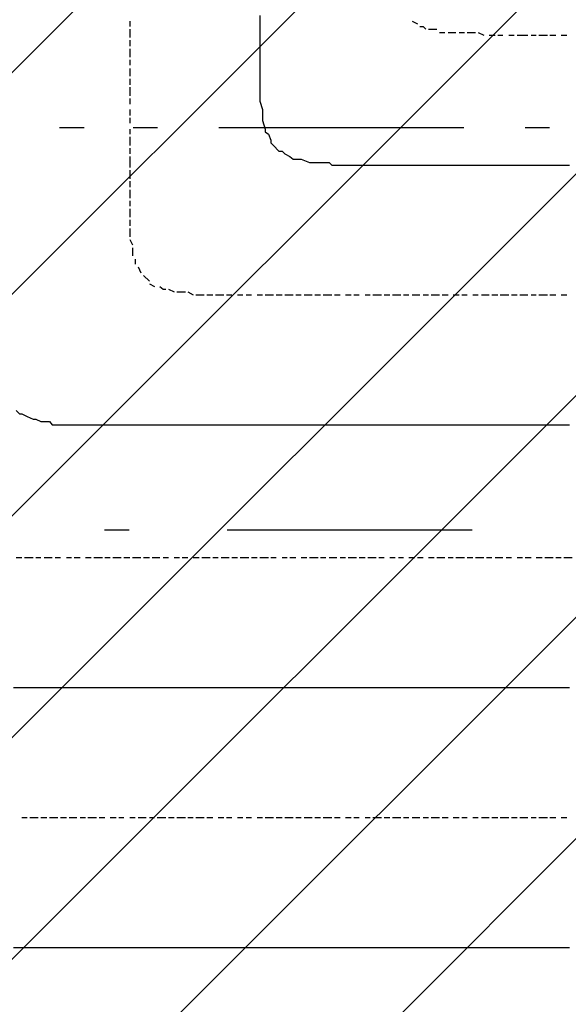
# Model space of a CAD drawing. Extents: x 997 to 109698, y 921 to 94021.
# Tile 426 of 656: x 23244 to 24084, y 38003 to 39511. Entities that reach past the tile are written whole.
import ezdxf

# ---------------------------------------------------------------- set-up
doc = ezdxf.new("R2010")
doc.units = 0
doc.header["$MEASUREMENT"] = 0
for name, color, linetype in [('12', 7, 'CONTINUOUS'), ('28', 7, 'CONTINUOUS'), ('40', 7, 'CONTINUOUS')]:
    doc.layers.add(name, color=color, linetype=linetype)

msp = doc.modelspace()

# ---------------------------------------------------------------- linework, layer by layer
at = {"layer": '12', "color": 5}
for p, q in [((23611.630503, 39517.563401), (23611.630503, 39508.563401)), ((23611.630503, 39508.563401), (23611.630503, 39496.563401)), ((23611.630503, 39496.563401), (23611.630503, 39487.563401)), ((23611.630503, 39487.563401), (23611.630503, 39483.563401)), ((23611.630503, 39483.563401), (23611.630503, 39475.563401)), ((23611.630503, 39475.563401), (23611.630503, 39462.563401)), ((23611.630503, 39462.563401), (23611.630503, 39453.563401)), ((23611.630503, 39453.563401), (23611.630503, 39445.563401)), ((23611.630503, 39445.563401), (23611.630503, 39432.563401)), ((23611.630503, 39432.563401), (23611.630503, 39424.563401)), ((23611.630503, 39424.563401), (23611.630503, 39415.563401)), ((23611.630503, 39415.563401), (23611.630503, 39403.563401)), ((23611.630503, 39403.563401), (23611.630503, 39394.563401)), ((23611.630503, 39394.563401), (23611.630503, 39386.563401)), ((23611.630503, 39386.563401), (23615.630503, 39373.563401)), ((23615.630503, 39373.563401), (23615.630503, 39364.563401)), ((23615.630503, 39364.563401), (23615.630503, 39356.563401)), ((23615.630503, 39356.563401), (23619.630503, 39343.563401)), ((23624.630503, 39335.563401), (23628.630503, 39326.563401)), ((23632.630503, 39318.563401), (23640.630503, 39309.563401)), ((23649.630503, 39305.563401), (23657.630503, 39301.563401)), ((23666.630503, 39297.563401), (23674.630503, 39297.563401)), ((23674.630503, 39297.563401), (23687.630503, 39292.563401)), ((23687.630503, 39292.563401), (23695.630503, 39292.563401)), ((23695.630503, 39292.563401), (23704.630503, 39292.563401)), ((23704.630503, 39292.563401), (23717.630503, 39292.563401)), ((23725.630503, 39288.563401), (23734.630503, 39288.563401)), ((23734.630503, 39288.563401), (23746.630503, 39288.563401)), ((23746.630503, 39288.563401), (23755.630503, 39288.563401)), ((23755.630503, 39288.563401), (23763.630503, 39288.563401)), ((23763.630503, 39288.563401), (23776.630503, 39288.563401)), ((23776.630503, 39288.563401), (23784.630503, 39288.563401)), ((23784.630503, 39288.563401), (23797.630503, 39288.563401)), ((23797.630503, 39288.563401), (23806.630503, 39288.563401)), ((23806.630503, 39288.563401), (23810.630503, 39288.563401)), ((23810.630503, 39288.563401), (23814.630503, 39288.563401)), ((23814.630503, 39288.563401), (23827.630503, 39288.563401)), ((23827.630503, 39288.563401), (23835.630503, 39288.563401)), ((23835.630503, 39288.563401), (23844.630503, 39288.563401)), ((23844.630503, 39288.563401), (23856.630503, 39288.563401)), ((23856.630503, 39288.563401), (23865.630503, 39288.563401)), ((23865.630503, 39288.563401), (23873.630503, 39288.563401)), ((23873.630503, 39288.563401), (23886.630503, 39288.563401)), ((23886.630503, 39288.563401), (23894.630503, 39288.563401)), ((23894.630503, 39288.563401), (23907.630503, 39288.563401)), ((23907.630503, 39288.563401), (23916.630503, 39288.563401)), ((23916.630503, 39288.563401), (23924.630503, 39288.563401)), ((23924.630503, 39288.563401), (23937.630503, 39288.563401)), ((23937.630503, 39288.563401), (23945.630503, 39288.563401)), ((23945.630503, 39288.563401), (23954.630503, 39288.563401)), ((23954.630503, 39288.563401), (23966.630503, 39288.563401)), ((23966.630503, 39288.563401), (23975.630503, 39288.563401)), ((23975.630503, 39288.563401), (23983.630503, 39288.563401)), ((23983.630503, 39288.563401), (23996.630503, 39288.563401)), ((23996.630503, 39288.563401), (24005.630503, 39288.563401)), ((24005.630503, 39288.563401), (24017.630503, 39288.563401)), ((24017.630503, 39288.563401), (24026.630503, 39288.563401)), ((24026.630503, 39288.563401), (24034.630503, 39288.563401)), ((24034.630503, 39288.563401), (24047.630503, 39288.563401)), ((24047.630503, 39288.563401), (24055.630503, 39288.563401)), ((24055.630503, 39288.563401), (24064.630503, 39288.563401)), ((24064.630503, 39288.563401), (24076.630503, 39288.563401)), ((24076.630503, 39288.563401), (24085.630503, 39288.563401)), ((23247.630503, 38907.563401), (23255.630503, 38903.563401)), ((23268.630503, 38899.563401), (23276.630503, 38895.563401)), ((23276.630503, 38895.563401), (23285.630503, 38895.563401)), ((23293.630503, 38890.563401), (23306.630503, 38890.563401)), ((23306.630503, 38890.563401), (23315.630503, 38890.563401)), ((23315.630503, 38890.563401), (23327.630503, 38890.563401)), ((23327.630503, 38890.563401), (23336.630503, 38890.563401)), ((23336.630503, 38890.563401), (23344.630503, 38890.563401)), ((23344.630503, 38890.563401), (23357.630503, 38890.563401)), ((23357.630503, 38890.563401), (23365.630503, 38890.563401)), ((23365.630503, 38890.563401), (23374.630503, 38890.563401)), ((23374.630503, 38890.563401), (23386.630503, 38890.563401)), ((23386.630503, 38890.563401), (23395.630503, 38890.563401)), ((23395.630503, 38890.563401), (23403.630503, 38890.563401)), ((23403.630503, 38890.563401), (23412.630503, 38890.563401)), ((23412.630503, 38890.563401), (23416.630503, 38890.563401)), ((23416.630503, 38890.563401), (23425.630503, 38890.563401)), ((23425.630503, 38890.563401), (23437.630503, 38890.563401)), ((23437.630503, 38890.563401), (23446.630503, 38890.563401)), ((23446.630503, 38890.563401), (23454.630503, 38890.563401)), ((23454.630503, 38890.563401), (23467.630503, 38890.563401)), ((23467.630503, 38890.563401), (23475.630503, 38890.563401)), ((23475.630503, 38890.563401), (23484.630503, 38890.563401)), ((23484.630503, 38890.563401), (23497.630503, 38890.563401)), ((23497.630503, 38890.563401), (23505.630503, 38890.563401)), ((23505.630503, 38890.563401), (23513.630503, 38890.563401)), ((23513.630503, 38890.563401), (23526.630503, 38890.563401)), ((23526.630503, 38890.563401), (23535.630503, 38890.563401)), ((23535.630503, 38890.563401), (23547.630503, 38890.563401)), ((23547.630503, 38890.563401), (23556.630503, 38890.563401)), ((23556.630503, 38890.563401), (23564.630503, 38890.563401)), ((23564.630503, 38890.563401), (23577.630503, 38890.563401)), ((23577.630503, 38890.563401), (23585.630503, 38890.563401)), ((23585.630503, 38890.563401), (23594.630503, 38890.563401)), ((23594.630503, 38890.563401), (23607.630503, 38890.563401)), ((23607.630503, 38890.563401), (23615.630503, 38890.563401)), ((23615.630503, 38890.563401), (23624.630503, 38890.563401)), ((23624.630503, 38890.563401), (23636.630503, 38890.563401)), ((23636.630503, 38890.563401), (23645.630503, 38890.563401)), ((23645.630503, 38890.563401), (23653.630503, 38890.563401)), ((23653.630503, 38890.563401), (23666.630503, 38890.563401)), ((23666.630503, 38890.563401), (23674.630503, 38890.563401)), ((23674.630503, 38890.563401), (23687.630503, 38890.563401)), ((23687.630503, 38890.563401), (23695.630503, 38890.563401)), ((23695.630503, 38890.563401), (23704.630503, 38890.563401)), ((23704.630503, 38890.563401), (23717.630503, 38890.563401)), ((23717.630503, 38890.563401), (23725.630503, 38890.563401)), ((23725.630503, 38890.563401), (23734.630503, 38890.563401)), ((23734.630503, 38890.563401), (23746.630503, 38890.563401)), ((23746.630503, 38890.563401), (23755.630503, 38890.563401)), ((23755.630503, 38890.563401), (23763.630503, 38890.563401)), ((23763.630503, 38890.563401), (23776.630503, 38890.563401)), ((23776.630503, 38890.563401), (23784.630503, 38890.563401)), ((23784.630503, 38890.563401), (23797.630503, 38890.563401)), ((23797.630503, 38890.563401), (23806.630503, 38890.563401)), ((23806.630503, 38890.563401), (23814.630503, 38890.563401)), ((23814.630503, 38890.563401), (23827.630503, 38890.563401)), ((23827.630503, 38890.563401), (23835.630503, 38890.563401)), ((23835.630503, 38890.563401), (23844.630503, 38890.563401)), ((23844.630503, 38890.563401), (23856.630503, 38890.563401)), ((23856.630503, 38890.563401), (23865.630503, 38890.563401)), ((23865.630503, 38890.563401), (23873.630503, 38890.563401)), ((23873.630503, 38890.563401), (23886.630503, 38890.563401)), ((23886.630503, 38890.563401), (23894.630503, 38890.563401)), ((23894.630503, 38890.563401), (23907.630503, 38890.563401)), ((23907.630503, 38890.563401), (23916.630503, 38890.563401)), ((23916.630503, 38890.563401), (23924.630503, 38890.563401)), ((23924.630503, 38890.563401), (23937.630503, 38890.563401)), ((23937.630503, 38890.563401), (23945.630503, 38890.563401)), ((23945.630503, 38890.563401), (23954.630503, 38890.563401)), ((23954.630503, 38890.563401), (23966.630503, 38890.563401)), ((23966.630503, 38890.563401), (23975.630503, 38890.563401)), ((23975.630503, 38890.563401), (23983.630503, 38890.563401)), ((23983.630503, 38890.563401), (23996.630503, 38890.563401)), ((23996.630503, 38890.563401), (24005.630503, 38890.563401)), ((24005.630503, 38890.563401), (24017.630503, 38890.563401)), ((24017.630503, 38890.563401), (24026.630503, 38890.563401)), ((24026.630503, 38890.563401), (24034.630503, 38890.563401)), ((24034.630503, 38890.563401), (24047.630503, 38890.563401)), ((24047.630503, 38890.563401), (24055.630503, 38890.563401)), ((24055.630503, 38890.563401), (24064.630503, 38890.563401)), ((24064.630503, 38890.563401), (24076.630503, 38890.563401)), ((24076.630503, 38890.563401), (24085.630503, 38890.563401)), ((23234.630503, 38488.563401), (23247.630503, 38488.563401)), ((23247.630503, 38488.563401), (23255.630503, 38488.563401)), ((23255.630503, 38488.563401), (23264.630503, 38488.563401)), ((23264.630503, 38488.563401), (23276.630503, 38488.563401)), ((23276.630503, 38488.563401), (23285.630503, 38488.563401)), ((23285.630503, 38488.563401), (23293.630503, 38488.563401)), ((23293.630503, 38488.563401), (23306.630503, 38488.563401)), ((23306.630503, 38488.563401), (23315.630503, 38488.563401)), ((23315.630503, 38488.563401), (23327.630503, 38488.563401)), ((23327.630503, 38488.563401), (23336.630503, 38488.563401)), ((23336.630503, 38488.563401), (23344.630503, 38488.563401)), ((23344.630503, 38488.563401), (23357.630503, 38488.563401)), ((23357.630503, 38488.563401), (23365.630503, 38488.563401)), ((23365.630503, 38488.563401), (23374.630503, 38488.563401)), ((23374.630503, 38488.563401), (23386.630503, 38488.563401)), ((23386.630503, 38488.563401), (23395.630503, 38488.563401)), ((23395.630503, 38488.563401), (23403.630503, 38488.563401)), ((23403.630503, 38488.563401), (23416.630503, 38488.563401)), ((23416.630503, 38488.563401), (23425.630503, 38488.563401)), ((23425.630503, 38488.563401), (23437.630503, 38488.563401)), ((23437.630503, 38488.563401), (23446.630503, 38488.563401)), ((23446.630503, 38488.563401), (23454.630503, 38488.563401)), ((23454.630503, 38488.563401), (23467.630503, 38488.563401)), ((23467.630503, 38488.563401), (23475.630503, 38488.563401)), ((23475.630503, 38488.563401), (23484.630503, 38488.563401)), ((23484.630503, 38488.563401), (23497.630503, 38488.563401)), ((23497.630503, 38488.563401), (23505.630503, 38488.563401)), ((23505.630503, 38488.563401), (23513.630503, 38488.563401)), ((23513.630503, 38488.563401), (23526.630503, 38488.563401)), ((23526.630503, 38488.563401), (23535.630503, 38488.563401)), ((23535.630503, 38488.563401), (23547.630503, 38488.563401)), ((23547.630503, 38488.563401), (23556.630503, 38488.563401)), ((23556.630503, 38488.563401), (23564.630503, 38488.563401)), ((23564.630503, 38488.563401), (23577.630503, 38488.563401)), ((23577.630503, 38488.563401), (23585.630503, 38488.563401)), ((23585.630503, 38488.563401), (23594.630503, 38488.563401)), ((23594.630503, 38488.563401), (23607.630503, 38488.563401)), ((23607.630503, 38488.563401), (23615.630503, 38488.563401)), ((23615.630503, 38488.563401), (23624.630503, 38488.563401)), ((23624.630503, 38488.563401), (23636.630503, 38488.563401)), ((23636.630503, 38488.563401), (23645.630503, 38488.563401)), ((23645.630503, 38488.563401), (23653.630503, 38488.563401)), ((23653.630503, 38488.563401), (23666.630503, 38488.563401)), ((23666.630503, 38488.563401), (23674.630503, 38488.563401)), ((23674.630503, 38488.563401), (23687.630503, 38488.563401)), ((23687.630503, 38488.563401), (23695.630503, 38488.563401)), ((23695.630503, 38488.563401), (23704.630503, 38488.563401)), ((23704.630503, 38488.563401), (23717.630503, 38488.563401)), ((23717.630503, 38488.563401), (23725.630503, 38488.563401)), ((23725.630503, 38488.563401), (23734.630503, 38488.563401)), ((23734.630503, 38488.563401), (23746.630503, 38488.563401)), ((23746.630503, 38488.563401), (23755.630503, 38488.563401)), ((23755.630503, 38488.563401), (23763.630503, 38488.563401)), ((23763.630503, 38488.563401), (23776.630503, 38488.563401)), ((23776.630503, 38488.563401), (23784.630503, 38488.563401)), ((23784.630503, 38488.563401), (23797.630503, 38488.563401)), ((23797.630503, 38488.563401), (23806.630503, 38488.563401)), ((23806.630503, 38488.563401), (23814.630503, 38488.563401)), ((23814.630503, 38488.563401), (23827.630503, 38488.563401)), ((23827.630503, 38488.563401), (23835.630503, 38488.563401)), ((23835.630503, 38488.563401), (23844.630503, 38488.563401)), ((23844.630503, 38488.563401), (23856.630503, 38488.563401)), ((23856.630503, 38488.563401), (23865.630503, 38488.563401)), ((23865.630503, 38488.563401), (23873.630503, 38488.563401)), ((23873.630503, 38488.563401), (23886.630503, 38488.563401)), ((23886.630503, 38488.563401), (23894.630503, 38488.563401)), ((23894.630503, 38488.563401), (23907.630503, 38488.563401)), ((23907.630503, 38488.563401), (23916.630503, 38488.563401)), ((23916.630503, 38488.563401), (23924.630503, 38488.563401)), ((23924.630503, 38488.563401), (23937.630503, 38488.563401)), ((23937.630503, 38488.563401), (23945.630503, 38488.563401)), ((23945.630503, 38488.563401), (23954.630503, 38488.563401)), ((23954.630503, 38488.563401), (23966.630503, 38488.563401)), ((23966.630503, 38488.563401), (23975.630503, 38488.563401)), ((23975.630503, 38488.563401), (23983.630503, 38488.563401)), ((23983.630503, 38488.563401), (23996.630503, 38488.563401)), ((23996.630503, 38488.563401), (24005.630503, 38488.563401)), ((24005.630503, 38488.563401), (24017.630503, 38488.563401)), ((24017.630503, 38488.563401), (24026.630503, 38488.563401)), ((24026.630503, 38488.563401), (24034.630503, 38488.563401)), ((24034.630503, 38488.563401), (24047.630503, 38488.563401)), ((24047.630503, 38488.563401), (24055.630503, 38488.563401)), ((24055.630503, 38488.563401), (24064.630503, 38488.563401)), ((24064.630503, 38488.563401), (24076.630503, 38488.563401)), ((24076.630503, 38488.563401), (24085.630503, 38488.563401)), ((23234.630503, 38090.563401), (23247.630503, 38090.563401)), ((23247.630503, 38090.563401), (23255.630503, 38090.563401)), ((23255.630503, 38090.563401), (23264.630503, 38090.563401)), ((23264.630503, 38090.563401), (23276.630503, 38090.563401)), ((23276.630503, 38090.563401), (23285.630503, 38090.563401)), ((23285.630503, 38090.563401), (23293.630503, 38090.563401)), ((23293.630503, 38090.563401), (23306.630503, 38090.563401)), ((23306.630503, 38090.563401), (23315.630503, 38090.563401)), ((23315.630503, 38090.563401), (23327.630503, 38090.563401)), ((23327.630503, 38090.563401), (23336.630503, 38090.563401)), ((23336.630503, 38090.563401), (23344.630503, 38090.563401)), ((23344.630503, 38090.563401), (23357.630503, 38090.563401)), ((23357.630503, 38090.563401), (23365.630503, 38090.563401)), ((23365.630503, 38090.563401), (23374.630503, 38090.563401)), ((23374.630503, 38090.563401), (23386.630503, 38090.563401)), ((23386.630503, 38090.563401), (23395.630503, 38090.563401)), ((23395.630503, 38090.563401), (23403.630503, 38090.563401)), ((23403.630503, 38090.563401), (23416.630503, 38090.563401)), ((23416.630503, 38090.563401), (23425.630503, 38090.563401)), ((23425.630503, 38090.563401), (23437.630503, 38090.563401)), ((23437.630503, 38090.563401), (23446.630503, 38090.563401)), ((23446.630503, 38090.563401), (23454.630503, 38090.563401)), ((23454.630503, 38090.563401), (23467.630503, 38090.563401)), ((23467.630503, 38090.563401), (23475.630503, 38090.563401)), ((23475.630503, 38090.563401), (23484.630503, 38090.563401)), ((23484.630503, 38090.563401), (23497.630503, 38090.563401)), ((23497.630503, 38090.563401), (23505.630503, 38090.563401)), ((23505.630503, 38090.563401), (23513.630503, 38090.563401)), ((23513.630503, 38090.563401), (23526.630503, 38090.563401)), ((23526.630503, 38090.563401), (23535.630503, 38090.563401)), ((23535.630503, 38090.563401), (23547.630503, 38090.563401)), ((23547.630503, 38090.563401), (23556.630503, 38090.563401)), ((23556.630503, 38090.563401), (23564.630503, 38090.563401)), ((23564.630503, 38090.563401), (23577.630503, 38090.563401)), ((23577.630503, 38090.563401), (23585.630503, 38090.563401)), ((23585.630503, 38090.563401), (23594.630503, 38090.563401)), ((23594.630503, 38090.563401), (23607.630503, 38090.563401)), ((23607.630503, 38090.563401), (23615.630503, 38090.563401)), ((23615.630503, 38090.563401), (23624.630503, 38090.563401)), ((23624.630503, 38090.563401), (23636.630503, 38090.563401)), ((23636.630503, 38090.563401), (23645.630503, 38090.563401)), ((23645.630503, 38090.563401), (23653.630503, 38090.563401)), ((23653.630503, 38090.563401), (23666.630503, 38090.563401)), ((23666.630503, 38090.563401), (23674.630503, 38090.563401)), ((23674.630503, 38090.563401), (23687.630503, 38090.563401)), ((23687.630503, 38090.563401), (23695.630503, 38090.563401)), ((23695.630503, 38090.563401), (23704.630503, 38090.563401)), ((23704.630503, 38090.563401), (23717.630503, 38090.563401)), ((23717.630503, 38090.563401), (23725.630503, 38090.563401)), ((23725.630503, 38090.563401), (23734.630503, 38090.563401)), ((23734.630503, 38090.563401), (23746.630503, 38090.563401)), ((23746.630503, 38090.563401), (23755.630503, 38090.563401)), ((23755.630503, 38090.563401), (23763.630503, 38090.563401)), ((23763.630503, 38090.563401), (23776.630503, 38090.563401)), ((23776.630503, 38090.563401), (23784.630503, 38090.563401)), ((23784.630503, 38090.563401), (23797.630503, 38090.563401)), ((23797.630503, 38090.563401), (23806.630503, 38090.563401)), ((23806.630503, 38090.563401), (23814.630503, 38090.563401)), ((23814.630503, 38090.563401), (23827.630503, 38090.563401)), ((23827.630503, 38090.563401), (23835.630503, 38090.563401)), ((23835.630503, 38090.563401), (23844.630503, 38090.563401)), ((23844.630503, 38090.563401), (23856.630503, 38090.563401)), ((23856.630503, 38090.563401), (23865.630503, 38090.563401)), ((23865.630503, 38090.563401), (23873.630503, 38090.563401)), ((23873.630503, 38090.563401), (23886.630503, 38090.563401)), ((23886.630503, 38090.563401), (23894.630503, 38090.563401)), ((23894.630503, 38090.563401), (23907.630503, 38090.563401)), ((23907.630503, 38090.563401), (23916.630503, 38090.563401)), ((23916.630503, 38090.563401), (23924.630503, 38090.563401)), ((23924.630503, 38090.563401), (23937.630503, 38090.563401)), ((23937.630503, 38090.563401), (23945.630503, 38090.563401)), ((23945.630503, 38090.563401), (23954.630503, 38090.563401)), ((23954.630503, 38090.563401), (23966.630503, 38090.563401)), ((23966.630503, 38090.563401), (23975.630503, 38090.563401)), ((23975.630503, 38090.563401), (23983.630503, 38090.563401)), ((23983.630503, 38090.563401), (23996.630503, 38090.563401)), ((23996.630503, 38090.563401), (24005.630503, 38090.563401)), ((24005.630503, 38090.563401), (24017.630503, 38090.563401)), ((24017.630503, 38090.563401), (24026.630503, 38090.563401)), ((24026.630503, 38090.563401), (24034.630503, 38090.563401)), ((24034.630503, 38090.563401), (24047.630503, 38090.563401)), ((24047.630503, 38090.563401), (24055.630503, 38090.563401)), ((24055.630503, 38090.563401), (24064.630503, 38090.563401)), ((24064.630503, 38090.563401), (24076.630503, 38090.563401)), ((24076.630503, 38090.563401), (24085.630503, 38090.563401))]:
    msp.add_line(p, q, dxfattribs=at)
at = {"layer": '12', "color": 1}
for p, q in [((23412.630503, 39508.563401), (23412.630503, 39500.563401)), ((23844.630503, 39508.563401), (23852.630503, 39504.563401)), ((23412.630503, 39496.563401), (23412.630503, 39483.563401)), ((23869.630503, 39496.563401), (23882.630503, 39496.563401)), ((23886.630503, 39491.563401), (23894.630503, 39491.563401)), ((23899.630503, 39491.563401), (23911.630503, 39491.563401)), ((23916.630503, 39491.563401), (23924.630503, 39491.563401)), ((23928.630503, 39491.563401), (23941.630503, 39491.563401)), ((23945.630503, 39491.563401), (23954.630503, 39487.563401)), ((23962.630503, 39487.563401), (23971.630503, 39487.563401)), ((23975.630503, 39487.563401), (23983.630503, 39487.563401)), ((23992.630503, 39487.563401), (24000.630503, 39487.563401)), ((24005.630503, 39487.563401), (24009.630503, 39487.563401)), ((24009.630503, 39487.563401), (24021.630503, 39487.563401)), ((24026.630503, 39487.563401), (24034.630503, 39487.563401)), ((24038.630503, 39487.563401), (24051.630503, 39487.563401)), ((24055.630503, 39487.563401), (24064.630503, 39487.563401)), ((24072.630503, 39487.563401), (24081.630503, 39487.563401)), ((23412.630503, 39479.563401), (23412.630503, 39470.563401)), ((23412.630503, 39466.563401), (23412.630503, 39453.563401)), ((23412.630503, 39449.563401), (23412.630503, 39441.563401)), ((23412.630503, 39436.563401), (23412.630503, 39424.563401)), ((23412.630503, 39420.563401), (23412.630503, 39411.563401)), ((23412.630503, 39407.563401), (23412.630503, 39394.563401)), ((23412.630503, 39390.563401), (23412.630503, 39381.563401)), ((23412.630503, 39373.563401), (23412.630503, 39364.563401)), ((23412.630503, 39360.563401), (23412.630503, 39352.563401)), ((23412.630503, 39343.563401), (23412.630503, 39335.563401)), ((23412.630503, 39331.563401), (23412.630503, 39318.563401)), ((23412.630503, 39314.563401), (23412.630503, 39305.563401)), ((23412.630503, 39301.563401), (23412.630503, 39288.563401)), ((23412.630503, 39288.563401), (23412.630503, 39284.563401)), ((23412.630503, 39280.563401), (23412.630503, 39267.563401)), ((23412.630503, 39263.563401), (23412.630503, 39254.563401)), ((23412.630503, 39250.563401), (23412.630503, 39237.563401)), ((23412.630503, 39233.563401), (23412.630503, 39225.563401)), ((23412.630503, 39221.563401), (23412.630503, 39208.563401)), ((23412.630503, 39204.563401), (23412.630503, 39195.563401)), ((23412.630503, 39191.563401), (23412.630503, 39178.563401)), ((23412.630503, 39174.563401), (23416.630503, 39166.563401)), ((23416.630503, 39161.563401), (23416.630503, 39149.563401)), ((23420.630503, 39144.563401), (23420.630503, 39136.563401)), ((23425.630503, 39132.563401), (23429.630503, 39123.563401)), ((23433.630503, 39119.563401), (23442.630503, 39110.563401)), ((23442.630503, 39106.563401), (23450.630503, 39102.563401)), ((23471.630503, 39098.563401), (23480.630503, 39094.563401)), ((23484.630503, 39094.563401), (23497.630503, 39094.563401)), ((23501.630503, 39094.563401), (23509.630503, 39089.563401)), ((23513.630503, 39089.563401), (23526.630503, 39089.563401)), ((23530.630503, 39089.563401), (23539.630503, 39089.563401)), ((23543.630503, 39089.563401), (23556.630503, 39089.563401)), ((23560.630503, 39089.563401), (23568.630503, 39089.563401)), ((23577.630503, 39089.563401), (23585.630503, 39089.563401)), ((23590.630503, 39089.563401), (23598.630503, 39089.563401)), ((23607.630503, 39089.563401), (23611.630503, 39089.563401)), ((23611.630503, 39089.563401), (23615.630503, 39089.563401)), ((23619.630503, 39089.563401), (23632.630503, 39089.563401)), ((23636.630503, 39089.563401), (23645.630503, 39089.563401)), ((23649.630503, 39089.563401), (23662.630503, 39089.563401)), ((23666.630503, 39089.563401), (23674.630503, 39089.563401)), ((23679.630503, 39089.563401), (23691.630503, 39089.563401)), ((23695.630503, 39089.563401), (23704.630503, 39089.563401)), ((23708.630503, 39089.563401), (23721.630503, 39089.563401)), ((23725.630503, 39089.563401), (23734.630503, 39089.563401)), ((23742.630503, 39089.563401), (23751.630503, 39089.563401)), ((23755.630503, 39089.563401), (23763.630503, 39089.563401)), ((23772.630503, 39089.563401), (23780.630503, 39089.563401)), ((23784.630503, 39089.563401), (23797.630503, 39089.563401)), ((23801.630503, 39089.563401), (23810.630503, 39089.563401)), ((23814.630503, 39089.563401), (23827.630503, 39089.563401)), ((23831.630503, 39089.563401), (23839.630503, 39089.563401)), ((23844.630503, 39089.563401), (23856.630503, 39089.563401)), ((23861.630503, 39089.563401), (23869.630503, 39089.563401)), ((23873.630503, 39089.563401), (23886.630503, 39089.563401)), ((23890.630503, 39089.563401), (23899.630503, 39089.563401)), ((23907.630503, 39089.563401), (23916.630503, 39089.563401)), ((23920.630503, 39089.563401), (23928.630503, 39089.563401)), ((23937.630503, 39089.563401), (23945.630503, 39089.563401)), ((23950.630503, 39089.563401), (23962.630503, 39089.563401)), ((23966.630503, 39089.563401), (23975.630503, 39089.563401)), ((23979.630503, 39089.563401), (23992.630503, 39089.563401)), ((23996.630503, 39089.563401), (24005.630503, 39089.563401)), ((24009.630503, 39089.563401), (24021.630503, 39089.563401)), ((24026.630503, 39089.563401), (24034.630503, 39089.563401)), ((24038.630503, 39089.563401), (24051.630503, 39089.563401)), ((24055.630503, 39089.563401), (24064.630503, 39089.563401)), ((24072.630503, 39089.563401), (24081.630503, 39089.563401)), ((23238.630503, 38687.563401), (23247.630503, 38687.563401)), ((23251.630503, 38687.563401), (23264.630503, 38687.563401)), ((23268.630503, 38687.563401), (23276.630503, 38687.563401)), ((23281.630503, 38687.563401), (23293.630503, 38687.563401)), ((23298.630503, 38687.563401), (23306.630503, 38687.563401)), ((23315.630503, 38687.563401), (23323.630503, 38687.563401)), ((23327.630503, 38687.563401), (23336.630503, 38687.563401)), ((23344.630503, 38687.563401), (23353.630503, 38687.563401)), ((23357.630503, 38687.563401), (23370.630503, 38687.563401)), ((23374.630503, 38687.563401), (23382.630503, 38687.563401)), ((23386.630503, 38687.563401), (23399.630503, 38687.563401)), ((23403.630503, 38687.563401), (23412.630503, 38687.563401)), ((23416.630503, 38687.563401), (23429.630503, 38687.563401)), ((23433.630503, 38687.563401), (23442.630503, 38687.563401)), ((23446.630503, 38687.563401), (23458.630503, 38687.563401)), ((23463.630503, 38687.563401), (23471.630503, 38687.563401)), ((23480.630503, 38687.563401), (23488.630503, 38687.563401)), ((23492.630503, 38687.563401), (23501.630503, 38687.563401)), ((23509.630503, 38687.563401), (23518.630503, 38687.563401)), ((23522.630503, 38687.563401), (23535.630503, 38687.563401)), ((23539.630503, 38687.563401), (23547.630503, 38687.563401)), ((23552.630503, 38687.563401), (23564.630503, 38687.563401)), ((23568.630503, 38687.563401), (23577.630503, 38687.563401)), ((23581.630503, 38687.563401), (23594.630503, 38687.563401)), ((23598.630503, 38687.563401), (23607.630503, 38687.563401)), ((23611.630503, 38687.563401), (23624.630503, 38687.563401)), ((23628.630503, 38687.563401), (23636.630503, 38687.563401)), ((23645.630503, 38687.563401), (23653.630503, 38687.563401)), ((23657.630503, 38687.563401), (23666.630503, 38687.563401)), ((23674.630503, 38687.563401), (23683.630503, 38687.563401)), ((23687.630503, 38687.563401), (23700.630503, 38687.563401)), ((23704.630503, 38687.563401), (23712.630503, 38687.563401)), ((23717.630503, 38687.563401), (23729.630503, 38687.563401)), ((23734.630503, 38687.563401), (23742.630503, 38687.563401)), ((23746.630503, 38687.563401), (23759.630503, 38687.563401)), ((23763.630503, 38687.563401), (23772.630503, 38687.563401)), ((23776.630503, 38687.563401), (23789.630503, 38687.563401)), ((23793.630503, 38687.563401), (23801.630503, 38687.563401)), ((23810.630503, 38687.563401), (23818.630503, 38687.563401)), ((23823.630503, 38687.563401), (23831.630503, 38687.563401)), ((23839.630503, 38687.563401), (23848.630503, 38687.563401)), ((23852.630503, 38687.563401), (23861.630503, 38687.563401)), ((23869.630503, 38687.563401), (23878.630503, 38687.563401)), ((23882.630503, 38687.563401), (23894.630503, 38687.563401)), ((23899.630503, 38687.563401), (23907.630503, 38687.563401)), ((23911.630503, 38687.563401), (23924.630503, 38687.563401)), ((23928.630503, 38687.563401), (23937.630503, 38687.563401)), ((23941.630503, 38687.563401), (23954.630503, 38687.563401)), ((23958.630503, 38687.563401), (23966.630503, 38687.563401)), ((23971.630503, 38687.563401), (23983.630503, 38687.563401)), ((23988.630503, 38687.563401), (23996.630503, 38687.563401)), ((24005.630503, 38687.563401), (24013.630503, 38687.563401)), ((24017.630503, 38687.563401), (24026.630503, 38687.563401)), ((24034.630503, 38687.563401), (24043.630503, 38687.563401)), ((24047.630503, 38687.563401), (24060.630503, 38687.563401)), ((24064.630503, 38687.563401), (24072.630503, 38687.563401)), ((24076.630503, 38687.563401), (24089.630503, 38687.563401)), ((23247.630503, 38289.563401), (23255.630503, 38289.563401)), ((23259.630503, 38289.563401), (23272.630503, 38289.563401)), ((23276.630503, 38289.563401), (23285.630503, 38289.563401)), ((23289.630503, 38289.563401), (23302.630503, 38289.563401)), ((23306.630503, 38289.563401), (23315.630503, 38289.563401)), ((23319.630503, 38289.563401), (23331.630503, 38289.563401)), ((23336.630503, 38289.563401), (23344.630503, 38289.563401)), ((23348.630503, 38289.563401), (23361.630503, 38289.563401)), ((23365.630503, 38289.563401), (23374.630503, 38289.563401)), ((23382.630503, 38289.563401), (23391.630503, 38289.563401)), ((23395.630503, 38289.563401), (23403.630503, 38289.563401)), ((23412.630503, 38289.563401), (23420.630503, 38289.563401)), ((23425.630503, 38289.563401), (23437.630503, 38289.563401)), ((23442.630503, 38289.563401), (23450.630503, 38289.563401)), ((23454.630503, 38289.563401), (23467.630503, 38289.563401)), ((23471.630503, 38289.563401), (23480.630503, 38289.563401)), ((23484.630503, 38289.563401), (23497.630503, 38289.563401)), ((23501.630503, 38289.563401), (23509.630503, 38289.563401)), ((23513.630503, 38289.563401), (23526.630503, 38289.563401)), ((23530.630503, 38289.563401), (23539.630503, 38289.563401)), ((23547.630503, 38289.563401), (23556.630503, 38289.563401)), ((23560.630503, 38289.563401), (23568.630503, 38289.563401)), ((23577.630503, 38289.563401), (23585.630503, 38289.563401)), ((23590.630503, 38289.563401), (23598.630503, 38289.563401)), ((23607.630503, 38289.563401), (23615.630503, 38289.563401)), ((23619.630503, 38289.563401), (23632.630503, 38289.563401)), ((23636.630503, 38289.563401), (23645.630503, 38289.563401)), ((23649.630503, 38289.563401), (23662.630503, 38289.563401)), ((23666.630503, 38289.563401), (23674.630503, 38289.563401)), ((23679.630503, 38289.563401), (23691.630503, 38289.563401)), ((23695.630503, 38289.563401), (23704.630503, 38289.563401)), ((23708.630503, 38289.563401), (23721.630503, 38289.563401)), ((23725.630503, 38289.563401), (23734.630503, 38289.563401)), ((23742.630503, 38289.563401), (23751.630503, 38289.563401)), ((23755.630503, 38289.563401), (23763.630503, 38289.563401)), ((23772.630503, 38289.563401), (23780.630503, 38289.563401)), ((23784.630503, 38289.563401), (23797.630503, 38289.563401)), ((23801.630503, 38289.563401), (23810.630503, 38289.563401)), ((23814.630503, 38289.563401), (23827.630503, 38289.563401)), ((23831.630503, 38289.563401), (23839.630503, 38289.563401)), ((23844.630503, 38289.563401), (23856.630503, 38289.563401)), ((23861.630503, 38289.563401), (23869.630503, 38289.563401)), ((23873.630503, 38289.563401), (23886.630503, 38289.563401)), ((23890.630503, 38289.563401), (23899.630503, 38289.563401)), ((23907.630503, 38289.563401), (23916.630503, 38289.563401)), ((23920.630503, 38289.563401), (23928.630503, 38289.563401)), ((23937.630503, 38289.563401), (23945.630503, 38289.563401)), ((23950.630503, 38289.563401), (23962.630503, 38289.563401)), ((23966.630503, 38289.563401), (23975.630503, 38289.563401)), ((23979.630503, 38289.563401), (23992.630503, 38289.563401)), ((23996.630503, 38289.563401), (24005.630503, 38289.563401)), ((24009.630503, 38289.563401), (24021.630503, 38289.563401)), ((24026.630503, 38289.563401), (24034.630503, 38289.563401)), ((24038.630503, 38289.563401), (24051.630503, 38289.563401)), ((24055.630503, 38289.563401), (24064.630503, 38289.563401)), ((24072.630503, 38289.563401), (24081.630503, 38289.563401))]:
    msp.add_line(p, q, dxfattribs=at)
for points in [[(23856.630503, 39500.563401), (23861.630503, 39500.563401), (23865.630503, 39496.563401)], [(23458.630503, 39102.563401), (23463.630503, 39098.563401), (23467.630503, 39098.563401)]]:
    msp.add_lwpolyline(points, dxfattribs=at)
at = {"layer": '12', "color": 5}
for points in [[(23619.630503, 39343.563401), (23619.630503, 39339.563401), (23624.630503, 39335.563401)], [(23628.630503, 39326.563401), (23628.630503, 39322.563401), (23632.630503, 39318.563401)], [(23640.630503, 39309.563401), (23645.630503, 39309.563401), (23649.630503, 39305.563401)], [(23657.630503, 39301.563401), (23662.630503, 39297.563401), (23666.630503, 39297.563401)], [(23717.630503, 39292.563401), (23721.630503, 39288.563401), (23725.630503, 39288.563401)], [(23238.630503, 38912.563401), (23243.630503, 38907.563401), (23247.630503, 38907.563401)], [(23255.630503, 38903.563401), (23264.630503, 38899.563401), (23268.630503, 38899.563401)], [(23285.630503, 38895.563401), (23289.630503, 38895.563401), (23293.630503, 38890.563401)]]:
    msp.add_lwpolyline(points, dxfattribs=at)
at = {"layer": '28', "color": 2}
for p, q in [((19173.250947, 35370.953237), (36822.636205, 53020.338496)), ((19512.662202, 35370.953237), (36822.636205, 52680.927241)), ((19852.073457, 35370.953237), (36822.636205, 52341.515986)), ((20191.484712, 35370.953237), (36822.636205, 52002.104731)), ((20530.895967, 35370.953237), (36822.636205, 51662.693476)), ((20870.307222, 35370.953237), (36822.636205, 51323.282221)), ((21209.718477, 35370.953237), (36822.636205, 50983.870966))]:
    msp.add_line(p, q, dxfattribs=at)
at = {"layer": '28', "color": 4, "linetype": 'Continuous'}
msp.add_line((23411.630503, 38729.563401), (23374.130503, 38729.563401), dxfattribs=at)
at = {"layer": '28', "color": 4}
msp.add_line((23936.630503, 38729.563401), (23561.630503, 38729.563401), dxfattribs=at)
at = {"layer": '40', "color": 8, "linetype": 'Continuous'}
for p, q in [((23305.116325, 39345.953238), (23342.616325, 39345.953238)), ((23417.616325, 39345.953238), (23455.116325, 39345.953238)), ((23548.866325, 39345.953238), (23923.866325, 39345.953238)), ((24017.616325, 39345.953238), (24055.116325, 39345.953238))]:
    msp.add_line(p, q, dxfattribs=at)

doc.saveas('drawing.dxf')
